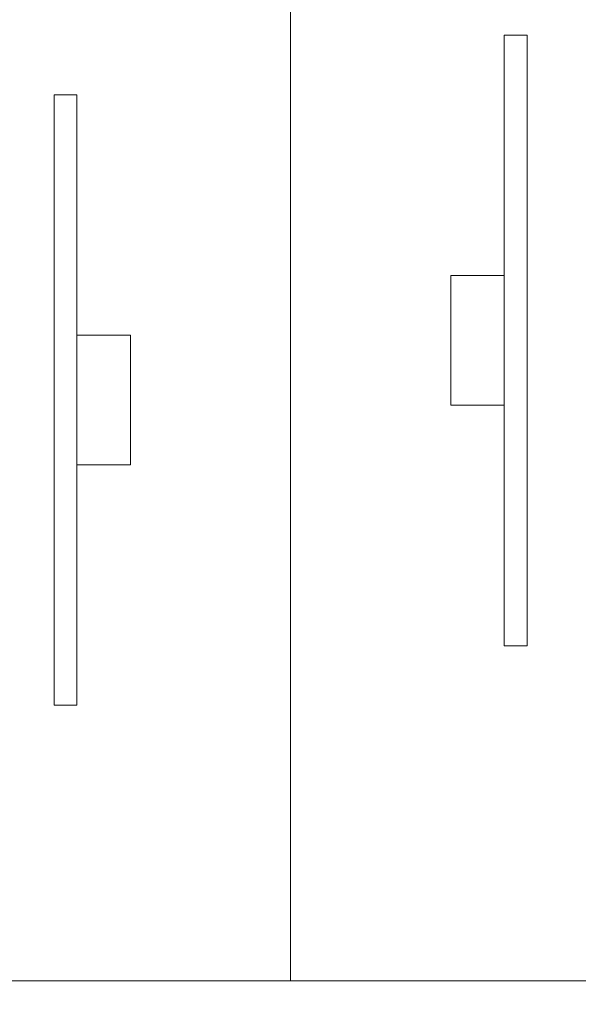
# Model space of a CAD drawing. Header units: metres. Extents: x -4 to 99, y -11 to 17.
# Tile 269 of 656: x 19.985 to 20.717, y 10.969 to 12.259. Entities that reach past the tile are written whole.
import ezdxf

# ---------------------------------------------------------------- set-up
doc = ezdxf.new("R2010")
doc.units = ezdxf.units.M
doc.header["$MEASUREMENT"] = 0
doc.linetypes.add('Wipeout_Contour', pattern=[1, 0, -1])
doc.layers.add('152 - Bemaßung_ Beschriftung.Ausbau', color=7, linetype='Continuous')
doc.layers.add('701 - Einrichtung.Möbel', color=7, linetype='Continuous')
doc.styles.add('ERSTELLTER_STIL_2', font='txt')
doc.dimstyles.new('ERSTELLTER_STIL__2', dxfattribs={"dimtxt": 0.1, "dimasz": 0.0532, "dimexe": 0.18, "dimexo": 0.0625, "dimgap": 0, "dimtad": 1, "dimtih": 1, "dimtoh": 1, "dimzin": 0, "dimdsep": 46, "dimtxsty": 'ERSTELLTER_STIL_2', "dimblk": 'ARROWHEAD_2', "dimblk1": 'ARROWHEAD_2', "dimblk2": 'ARROWHEAD_2', "dimcen": 0.09, "dimse1": 1, "dimse2": 1, "dimclrd": 7, "dimclre": 7, "dimclrt": 7, "dimazin": 0, "dimtfac": 1, "dimtdec": 4, "dimtmove": 0, "dimatfit": 3, "dimfxl": 1, "dimtolj": 1, "dimtzin": 0, "dimarcsym": 0})

# ---------------------------------------------------------------- blocks, each defined once
blk = doc.blocks.new('*D273')
at = {"layer": '152 - Bemaßung_ Beschriftung.Ausbau', "color": 7, "linetype": 'Continuous', "lineweight": 5}
for p, q in [((18.6, 15.3025), (18.6, 15.4075)), ((25.65, 15.3025), (25.65, 15.4075)), ((18.6202, 15.39), (18.5798, 15.32)), ((25.6702, 15.39), (25.6298, 15.32)), ((18.48, 15.355), (18.6, 15.355)), ((18.6, 15.355), (25.65, 15.355))]:
    blk.add_line(p, q, dxfattribs=at)
at = {"layer": '152 - Bemaßung_ Beschriftung.Ausbau', "color": 7, "lineweight": 5, "char_height": 0.1, "attachment_point": 7, "style": 'ERSTELLTER_STIL_2'}
for s, insert in [('\\A1;{\\pql;\\fArial|b0|i0|c0|p38;7,05}', (21.9161, 15.375)), ('\\A1;{\\pql;\\fArial|b0|i0|c0|p38;17}', (25.478, 15.375))]:
    blk.add_mtext(s, dxfattribs=dict(at, insert=insert))
blk = doc.blocks.new('ARROWHEAD_2')
at = {"color": 0, "linetype": 'Continuous', "lineweight": 0}
for p, q in [((-0.378, -0.655), (0.378, 0.655)), ((0, 0), (-1, 0))]:
    blk.add_line(p, q, dxfattribs=at)

msp = doc.modelspace()

# ---------------------------------------------------------------- wipeouts: each hides what was drawn before it
at = {"color": 254, "linetype": 'Wipeout_Contour', "lineweight": 0, "ltscale": 95.469057}
msp.add_wipeout([(20.34, 11), (21.14, 11), (21.14, 12.6), (20.34, 12.6)], dxfattribs=at).dxf.layer = '701 - Einrichtung.Möbel'

# ---------------------------------------------------------------- next in the draw order: linework, layer by layer
at = {"layer": '701 - Einrichtung.Möbel', "color": 7, "linetype": 'Continuous', "lineweight": 5, "flags": 128}
msp.add_lwpolyline([(20.34, 11), (20.34, 12.6), (21.14, 12.6), (21.14, 11)], close=True, dxfattribs=at)

# ---------------------------------------------------------------- next in the draw order: wipeouts: each hides what was drawn before it
at = {"color": 254, "linetype": 'Wipeout_Contour', "lineweight": 0, "ltscale": 92.700376}
msp.add_wipeout([(20.34, 12.6), (19.54, 12.6), (19.54, 11), (20.34, 11)], dxfattribs=at).dxf.layer = '701 - Einrichtung.Möbel'
at = {"color": 254, "linetype": 'Wipeout_Contour', "lineweight": 0, "ltscale": 95.175681}
msp.add_wipeout([(20.6498, 11.439), (20.6498, 12.239), (20.6198, 12.239), (20.6198, 11.439)], dxfattribs=at).dxf.layer = '701 - Einrichtung.Möbel'

# ---------------------------------------------------------------- next in the draw order: linework, layer by layer
at = {"layer": '701 - Einrichtung.Möbel', "color": 7, "linetype": 'Continuous', "lineweight": 5, "flags": 128}
for points in [[(20.34, 12.6), (20.34, 11), (19.54, 11), (19.54, 12.6)], [(20.6498, 11.439), (20.6498, 12.239), (20.6198, 12.239), (20.6198, 11.439)]]:
    msp.add_lwpolyline(points, close=True, dxfattribs=at)

# ---------------------------------------------------------------- next in the draw order: wipeouts: each hides what was drawn before it
at = {"color": 254, "linetype": 'Wipeout_Contour', "lineweight": 0, "ltscale": 92.979062}
msp.add_wipeout([(20.0302, 12.161), (20.0302, 11.361), (20.0602, 11.361), (20.0602, 12.161)], dxfattribs=at).dxf.layer = '701 - Einrichtung.Möbel'
at = {"color": 254, "linetype": 'Wipeout_Contour', "lineweight": 0, "ltscale": 95.003331}
msp.add_wipeout([(20.6198, 11.924), (20.5498, 11.924), (20.5498, 11.754), (20.6198, 11.754)], dxfattribs=at).dxf.layer = '701 - Einrichtung.Möbel'

# ---------------------------------------------------------------- next in the draw order: linework, layer by layer
at = {"layer": '701 - Einrichtung.Möbel', "color": 7, "linetype": 'Continuous', "lineweight": 5, "flags": 128}
for points in [[(20.0302, 12.161), (20.0302, 11.361), (20.0602, 11.361), (20.0602, 12.161)], [(20.6198, 11.924), (20.5498, 11.924), (20.5498, 11.754), (20.6198, 11.754)]]:
    msp.add_lwpolyline(points, close=True, dxfattribs=at)

# ---------------------------------------------------------------- next in the draw order: wipeouts: each hides what was drawn before it
at = {"color": 254, "linetype": 'Wipeout_Contour', "lineweight": 0, "ltscale": 93.152898}
msp.add_wipeout([(20.0602, 11.676), (20.1302, 11.676), (20.1302, 11.846), (20.0602, 11.846)], dxfattribs=at).dxf.layer = '701 - Einrichtung.Möbel'

# ---------------------------------------------------------------- next in the draw order: linework, layer by layer
at = {"layer": '701 - Einrichtung.Möbel', "color": 7, "linetype": 'Continuous', "lineweight": 5, "flags": 128}
msp.add_lwpolyline([(20.0602, 11.676), (20.1302, 11.676), (20.1302, 11.846), (20.0602, 11.846)], close=True, dxfattribs=at)

# ---------------------------------------------------------------- next in the draw order: dimensions: what is measured, and where the dimension line sits
at = {"layer": '152 - Bemaßung_ Beschriftung.Ausbau', "color": 7, "linetype": 'Continuous', "lineweight": 5}
dim = msp.add_linear_dim(base=(25.65, 15.355), p1=(18.6, 10.75), p2=(25.65, 10.75), dimstyle='ERSTELLTER_STIL__2', dxfattribs=at)
dim.commit()
dim.dimension.update_dxf_attribs({"geometry": '*D273', "text_midpoint": (22.046, 15.425), "dimtype": 160})

doc.saveas('drawing.dxf')
